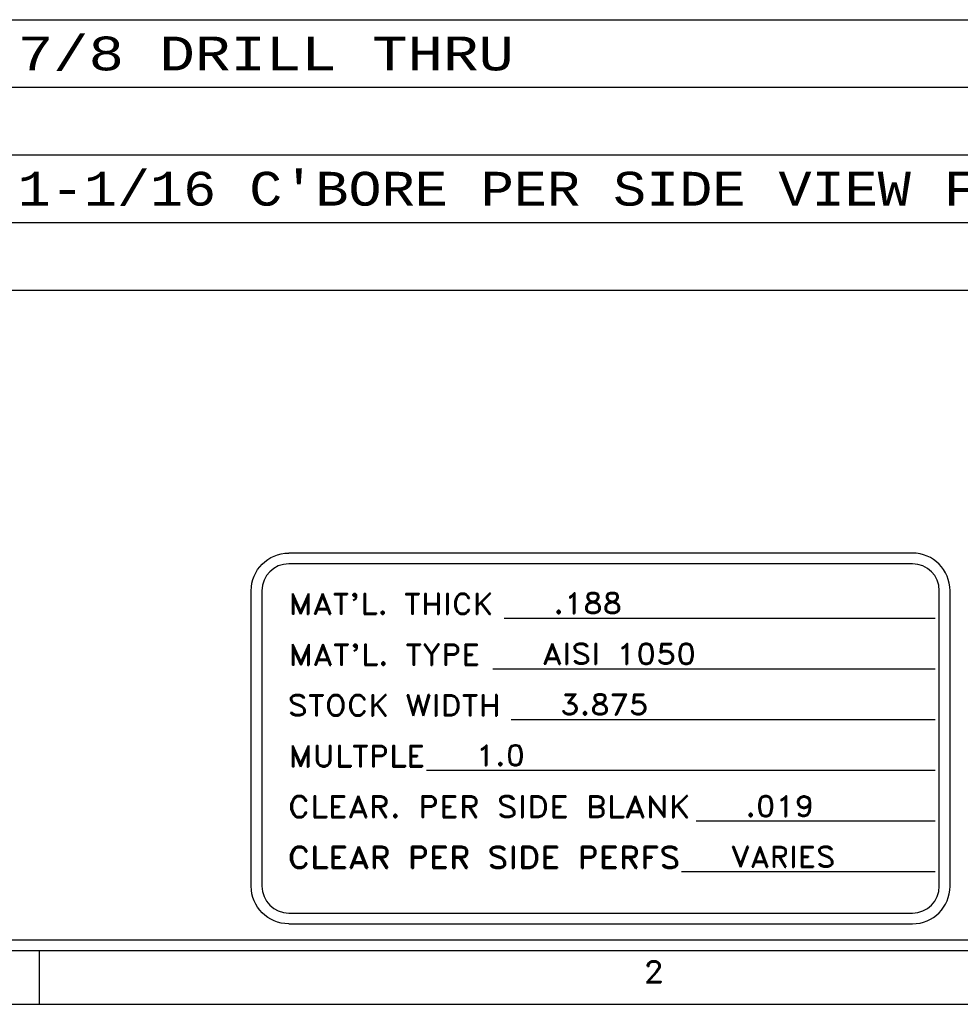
# Model space of a CAD drawing. Header units: inches. Extents: x 3 to 289, y 4 to 291.
# Tile 360 of 634: x 150.08 to 154.47, y 173.39 to 177.98. Entities that reach past the tile are written whole.
import ezdxf
from ezdxf.enums import TextEntityAlignment as Align

# ---------------------------------------------------------------- set-up
doc = ezdxf.new("R2010")
doc.units = ezdxf.units.IN
doc.header["$LTSCALE"] = 0.5
doc.header["$MEASUREMENT"] = 0
doc.layers.add('DBU', color=7, linetype='Continuous')
doc.layers.add('PLOTVIEW1', color=7, linetype='Continuous')
doc.styles.add('VERO5-RomanD', font='romand__.ttf')
doc.styles.add('VERO9-Courier New', font='cour.ttf')

msp = doc.modelspace()

# ---------------------------------------------------------------- linework, layer by layer
at = {"layer": 'DBU', "color": 56, "linetype": 'Continuous'}
for p, q in [((146.5574, 177.9761), (160.3621, 177.9761)), ((146.5574, 177.6611), (160.3621, 177.6611)), ((146.5574, 177.3462), (160.3621, 177.3462)), ((146.5574, 177.0312), (160.3621, 177.0312)), ((146.5574, 176.7163), (160.3621, 176.7163))]:
    msp.add_line(p, q, dxfattribs=at)
at = {"layer": 'PLOTVIEW1', "color": 252, "linetype": 'Continuous'}
for p, q in [((154.2428, 175.4916, 0.0197), (151.3379, 175.4916, 0.0197)), ((154.2428, 175.4416, 0.0197), (151.3379, 175.4416, 0.0197)), ((151.1629, 173.94, 0.0197), (151.1629, 175.3166, 0.0197)), ((151.2129, 175.3166, 0.0197), (151.2129, 173.94, 0.0197)), ((154.3678, 173.94, 0.0197), (154.3678, 175.3166, 0.0197)), ((154.4178, 173.94, 0.0197), (154.4178, 175.3166, 0.0197)), ((152.3411, 175.189, 0.0197), (154.3486, 175.189, 0.0197)), ((152.289, 174.9528, 0.0197), (154.3486, 174.9528, 0.0197)), ((152.3736, 174.7166, 0.0197), (154.3486, 174.7166, 0.0197)), ((151.9799, 174.4804, 0.0197), (154.3486, 174.4804, 0.0197)), ((153.2358, 174.2442, 0.0197), (154.3486, 174.2442, 0.0197)), ((153.1675, 174.008, 0.0197), (154.3486, 174.008, 0.0197)), ((151.3379, 173.815, 0.0197), (154.2428, 173.815, 0.0197)), ((151.3379, 173.765, 0.0197), (154.2428, 173.765, 0.0197))]:
    msp.add_line(p, q, dxfattribs=at)
at = {"layer": 'PLOTVIEW1', "color": 97, "linetype": 'Continuous'}
for p, q in [((115.1747, 173.69), (161.1747, 173.69)), ((115.1747, 173.64), (161.1747, 173.64)), ((150.1747, 173.64), (150.1747, 173.39)), ((115.1747, 173.39), (161.1747, 173.39))]:
    msp.add_line(p, q, dxfattribs=at)
at = {"layer": 'PLOTVIEW1', "color": 252, "linetype": 'Continuous', "extrusion": (0, 8.88178e-16, -1)}
for centre, start, end in [((-151.3379, 175.3166, -0.0197), 0, 90), ((-151.3379, 173.94, -0.0197), 270, 0)]:
    msp.add_arc(centre, 0.175, start, end, dxfattribs=at)
at = {"layer": 'PLOTVIEW1', "color": 252, "linetype": 'Continuous'}
for centre, radius, start, end in [((154.2428, 175.3166, 0.0197), 0.175, 0, 90), ((151.3379, 175.3166, 0.0197), 0.125, 90, 180), ((154.2428, 175.3166, 0.0197), 0.125, 0, 90), ((151.3379, 173.94, 0.0197), 0.125, 180, 270), ((154.2428, 173.94, 0.0197), 0.125, 270, 0), ((154.2428, 173.94, 0.0197), 0.175, 270, 0)]:
    msp.add_arc(centre, radius, start, end, dxfattribs=at)

# ---------------------------------------------------------------- texts
at = {"layer": 'DBU', "color": 7, "linetype": 'Continuous', "style": 'VERO9-Courier New'}
for s, width, p, p2 in [('7/8 DRILL THRU', 0.997915, (150.0753, 177.7399), (152.3864, 177.7399)), ("1-1/16 C'BORE PER SIDE VIEW FROM F.S.", 0.931388, (150.0753, 177.11), (155.776, 177.11))]:
    msp.add_text(s, height=0.15748, dxfattribs=dict(at, width=width)).set_placement(p, p2, align=Align.FIT)
at = {"layer": 'PLOTVIEW1', "color": 7, "linetype": 'Continuous', "style": 'VERO5-RomanD'}
for s, height, width, p, p2 in [("MAT'L. THICK", 0.096051, 1.000049, (151.3374, 175.2066, 0.0197), (152.2914, 175.2066, 0.0197)), ('.188', 0.09605, 0.999363, (152.5697, 175.2104, 0.0197), (152.8904, 175.2104, 0.0197)), ("MAT'L. TYPE", 0.096729, 1.000128, (151.3373, 174.9702, 0.0197), (152.2297, 174.9702, 0.0197)), ('AISI 1050', 0.09605, 0.999575, (152.5176, 174.9742, 0.0197), (153.2361, 174.9742, 0.0197)), ('STOCK WIDTH', 0.097257, 1.000077, (151.3325, 174.7338, 0.0197), (152.325, 174.7338, 0.0197)), ('3.875', 0.09605, 0.999444, (152.6022, 174.738, 0.0197), (153.0132, 174.738, 0.0197)), ('MULTPLE', 0.0994, 1.001072, (151.3367, 174.4968, 0.0197), (151.9731, 174.4968, 0.0197)), ('1.0', 0.09605, 0.999218, (152.2085, 174.5017, 0.0197), (152.439, 174.5017, 0.0197)), ('CLEAR. PER SIDE BLANK', 0.099997, 0.999719, (151.3334, 174.2604, 0.0197), (153.2096, 174.2604, 0.0197)), ('.019', 0.09605, 0.999363, (153.4644, 174.2655, 0.0197), (153.7852, 174.2655, 0.0197)), ('CLEAR PER SIDE PERFS', 0.101029, 0.999699, (151.3333, 174.0239, 0.0197), (153.1621, 174.0239, 0.0197)), ('VARIES', 0.09605, 0.999744, (153.3961, 174.0293, 0.0197), (153.8842, 174.0293, 0.0197))]:
    msp.add_text(s, height=height, dxfattribs=dict(at, width=width)).set_placement(p, p2, align=Align.FIT)
at = {"layer": 'PLOTVIEW1', "color": 56, "linetype": 'Continuous', "style": 'VERO5-RomanD', "width": 0.999731}
msp.add_text('2', height=0.1, dxfattribs=at).set_placement((152.9907, 173.4919), (153.0847, 173.4919), align=Align.FIT)

doc.saveas('drawing.dxf')
